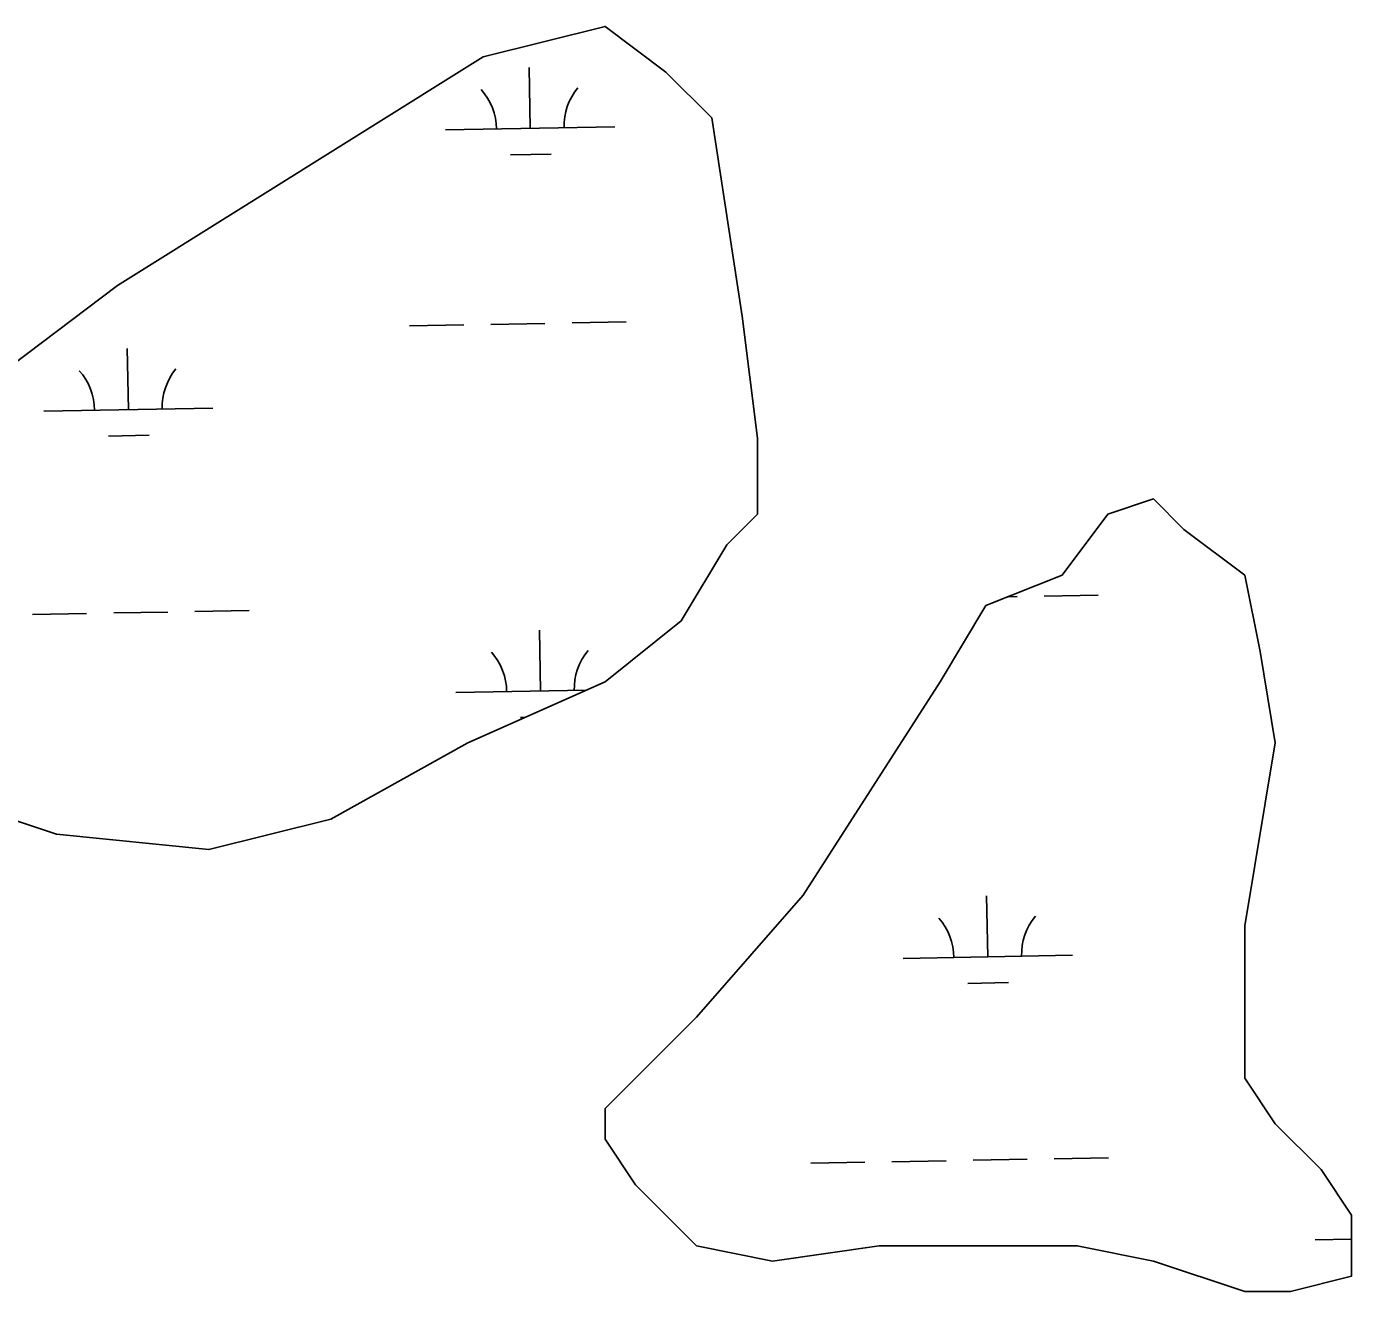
# Model space of a CAD drawing. Extents: x 3957609 to 3995875, y 234277 to 260273.
# Drawn here: x 3963008 to 3963791, y 255861 to 256608 of the extents above; entities that cross this region are included whole.
import ezdxf

# ---------------------------------------------------------------- set-up
doc = ezdxf.new("R2010")
doc.units = 0
doc.layers.add('V-TOPO-SHOR', color=7, linetype='Continuous')
doc.layers.add('V-WETL-SWMP', color=7, linetype='Continuous')

msp = doc.modelspace()

# ---------------------------------------------------------------- linework, layer by layer
at = {"layer": 'V-TOPO-SHOR'}
for points in [[(3963431.129, 256437.114), (3963440.131, 256365.047), (3963440.131, 256320.005), (3963422.126, 256301.988), (3963395.119, 256256.945), (3963350.107, 256220.912), (3963269.086, 256184.878), (3963188.065, 256139.836), (3963116.046, 256121.819), (3963026.023, 256130.827), (3962972.009, 256148.844), (3962899.99, 256238.929), (3962881.985, 256274.962), (3962890.987, 256310.996), (3962935.999, 256347.03), (3962990.013, 256401.081), (3963062.032, 256455.131), (3963278.089, 256590.258), (3963350.107, 256608.275), (3963386.117, 256581.25), (3963413.124, 256554.224)], [(3963467.138, 256094.793), (3963548.159, 256220.912), (3963575.166, 256265.954), (3963620.178, 256283.971), (3963647.185, 256320.005), (3963674.192, 256329.013), (3963692.197, 256310.996), (3963728.206, 256283.971), (3963737.209, 256238.929), (3963746.211, 256184.878), (3963728.206, 256076.776), (3963728.206, 255986.692), (3963746.211, 255959.666), (3963773.218, 255932.641), (3963791.223, 255905.616), (3963791.223, 255869.582), (3963755.213, 255860.573), (3963728.206, 255860.573), (3963674.192, 255878.59), (3963629.18, 255887.599), (3963512.15, 255887.599), (3963449.133, 255878.59), (3963404.121, 255887.599), (3963368.112, 255923.633), (3963350.107, 255950.658), (3963350.107, 255968.675), (3963404.121, 256022.726)]]:
    msp.add_lwpolyline(points, close=True, dxfattribs=at)
at = {"layer": 'V-WETL-SWMP'}
for p, q in [((3963305.892, 256548.068), (3963305.238, 256584.062)), ((3963255.901, 256547.159), (3963355.884, 256548.977)), ((3963294.175, 256532.421), (3963318.171, 256532.858)), ((3963234.595, 256431.32), (3963266.59, 256431.902)), ((3963282.587, 256432.193), (3963314.582, 256432.775)), ((3963330.579, 256433.066), (3963362.574, 256433.647)), ((3963068.403, 256381.861), (3963067.748, 256417.855)), ((3963018.411, 256380.952), (3963118.395, 256382.77)), ((3963056.685, 256366.214), (3963080.681, 256366.651)), ((3963609.561, 256271.61), (3963641.555, 256272.192)), ((3963588.332, 256271.224), (3963593.563, 256271.319)), ((3963011.751, 256260.74), (3963043.746, 256261.322)), ((3963059.744, 256261.613), (3963091.738, 256262.194)), ((3963107.736, 256262.485), (3963139.73, 256263.067)), ((3963311.94, 256215.448), (3963311.286, 256251.442)), ((3963261.949, 256214.539), (3963338.924, 256215.939)), ((3963300.223, 256199.801), (3963302.743, 256199.847)), ((3963576.276, 256058.366), (3963575.621, 256094.36)), ((3963526.284, 256057.457), (3963626.268, 256059.275)), ((3963564.558, 256042.719), (3963588.554, 256043.155)), ((3963471.632, 255936.372), (3963503.627, 255936.954)), ((3963519.625, 255937.245), (3963551.619, 255937.826)), ((3963567.617, 255938.117), (3963599.611, 255938.699)), ((3963615.609, 255938.99), (3963647.603, 255939.572)), ((3963769.822, 255891.044), (3963791.223, 255891.433))]:
    msp.add_line(p, q, dxfattribs=at)
for points in [[(3963431.129, 256437.114), (3963440.131, 256365.047), (3963440.131, 256320.005), (3963422.126, 256301.988), (3963395.119, 256256.945), (3963350.107, 256220.912), (3963269.086, 256184.878), (3963188.065, 256139.836), (3963116.046, 256121.819), (3963026.023, 256130.827), (3962972.009, 256148.844), (3962899.99, 256238.929), (3962881.985, 256274.962), (3962890.987, 256310.996), (3962935.999, 256347.03), (3962990.013, 256401.081), (3963062.032, 256455.131), (3963278.089, 256590.258), (3963350.107, 256608.275), (3963386.117, 256581.25), (3963413.124, 256554.224)], [(3963467.138, 256094.793), (3963548.159, 256220.912), (3963575.166, 256265.954), (3963620.178, 256283.971), (3963647.185, 256320.005), (3963674.192, 256329.013), (3963692.197, 256310.996), (3963728.206, 256283.971), (3963737.209, 256238.929), (3963746.211, 256184.878), (3963728.206, 256076.776), (3963728.206, 255986.692), (3963746.211, 255959.666), (3963773.218, 255932.641), (3963791.223, 255905.616), (3963791.223, 255869.582), (3963755.213, 255860.573), (3963728.206, 255860.573), (3963674.192, 255878.59), (3963629.18, 255887.599), (3963512.15, 255887.599), (3963449.133, 255878.59), (3963404.121, 255887.599), (3963368.112, 255923.633), (3963350.107, 255950.658), (3963350.107, 255968.675), (3963404.121, 256022.726)]]:
    msp.add_lwpolyline(points, close=True, dxfattribs=at)
for centre, start, end in [((3963250.65, 256547.538), 0.269879, 41.813537), ((3963361.118, 256549.547), 140.269876, 181.813534), ((3963123.628, 256383.34), 140.269876, 181.813534), ((3963013.16, 256381.331), 0.269879, 41.813537), ((3963256.698, 256214.918), 0.269879, 41.813537), ((3963367.166, 256216.927), 140.269876, 181.813534), ((3963521.033, 256057.836), 0.269879, 41.813537), ((3963631.501, 256059.845), 140.269876, 181.813534)]:
    msp.add_arc(centre, 35.246, start, end, dxfattribs=at)

doc.saveas('drawing.dxf')
